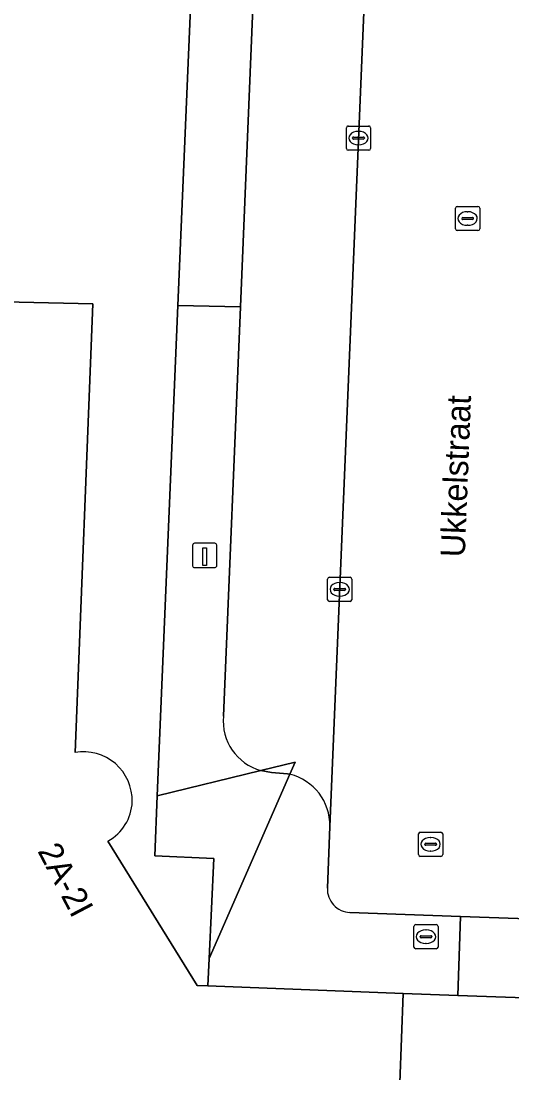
# Model space of a CAD drawing. Extents: x 160732 to 162107, y 387428 to 388479.
# Drawn here: x 161809.4 to 161829.71, y 387500.41 to 387543.89 of the extents above; entities that cross this region are included whole.
import ezdxf

# ---------------------------------------------------------------- set-up
doc = ezdxf.new("R2010")
doc.units = 0
for name, color, linetype in [('IMGEO_Erf', 7, 'Continuous'), ('IMGEO_Kolk', 7, 'Continuous'), ('IMGEO_Laadpaal', 7, 'Continuous'), ('IMGEO_Openbare_ruimte_label', 7, 'Continuous'), ('IMGEO_Pand', 7, 'Continuous'), ('IMGEO_Pand_nummerreeks', 7, 'Continuous'), ('IMGEO_Parkeervlak_open', 7, 'Continuous'), ('IMGEO_Rijbaan_lokaal_open', 7, 'Continuous'), ('IMGEO_Rioolput', 7, 'Continuous'), ('IMGEO_Voetpad_open', 7, 'Continuous')]:
    doc.layers.add(name, color=color, linetype=linetype)

msp = doc.modelspace()

# ---------------------------------------------------------------- linework, layer by layer
at = {"layer": 'IMGEO_Erf'}
for points in [[(161812.998, 387509.996), (161816.692, 387504.026), (161817.127, 387504.009), (161817.179, 387505.135), (161817.372, 387509.276), (161814.933, 387509.379), (161815.038, 387511.865), (161815.893, 387532.13), (161816.781, 387553.187), (161816.965, 387557.553), (161780.669, 387558.91)], [(161779.916, 387557.993), (161799.325, 387557.206), (161798.339, 387532.514), (161812.381, 387532.207), (161811.64, 387513.652)], [(161885.632, 387500), (161885.924, 387507.186), (161893.7, 387514.361), (161892.879, 387514.397), (161892.538, 387514.412), (161888.28, 387514.598), (161887.763, 387514.117), (161877.566, 387504.647), (161874.774, 387502.053), (161872.012, 387502.166), (161866.686, 387502.383), (161860.503, 387502.636), (161851.164, 387503.018), (161844.643, 387503.284), (161839.725, 387503.485), (161839.7, 387503.179), (161827.464, 387503.607), (161825.215, 387503.686), (161825.068, 387500)]]:
    msp.add_lwpolyline(points, dxfattribs=at)
for centre, radius, start, end in [((161811.99, 387511.667), 2.015, 358.4837, 100.0111), ((161812.061, 387511.701), 1.946, 298.7788, 357.4271)]:
    msp.add_arc(centre, radius, start, end, dxfattribs=at)
at = {"layer": 'IMGEO_Kolk'}
for p, q in [((161822.861, 387538.627), (161822.861, 387539.479)), ((161822.936, 387539.553), (161823.788, 387539.553)), ((161823.349, 387539.333), (161823.374, 387539.333)), ((161823.862, 387539.479), (161823.862, 387538.627)), ((161823.12, 387539.047), (161823.12, 387539.059)), ((161823.558, 387539.01), (161823.16, 387539.01)), ((161823.163, 387539.096), (161823.561, 387539.096)), ((161823.604, 387539.059), (161823.604, 387539.047)), ((161823.788, 387538.553), (161822.936, 387538.553)), ((161823.372, 387538.773), (161823.347, 387538.773)), ((161822.085, 387519.972), (161822.085, 387520.824)), ((161822.16, 387520.898), (161823.012, 387520.898)), ((161822.573, 387520.678), (161822.598, 387520.678)), ((161823.086, 387520.824), (161823.086, 387519.972)), ((161822.344, 387520.392), (161822.344, 387520.404)), ((161822.782, 387520.355), (161822.384, 387520.355)), ((161822.387, 387520.441), (161822.785, 387520.441)), ((161822.596, 387520.118), (161822.571, 387520.118)), ((161822.828, 387520.404), (161822.828, 387520.392)), ((161823.012, 387519.898), (161822.16, 387519.898))]:
    msp.add_line(p, q, dxfattribs=at)
for points in [[(161822.861, 387538.627), (161822.861, 387539.479)], [(161822.936, 387539.553), (161823.788, 387539.553)], [(161823.862, 387539.479), (161823.862, 387538.627)], [(161823.788, 387538.553), (161822.936, 387538.553)], [(161822.085, 387519.972), (161822.085, 387520.824)], [(161822.16, 387520.898), (161823.012, 387520.898)], [(161823.086, 387520.824), (161823.086, 387519.972)], [(161823.012, 387519.898), (161822.16, 387519.898)]]:
    msp.add_lwpolyline(points, dxfattribs=at)
for centre, radius, start, end in [((161822.938, 387539.477), 0.0765, 91.552, 178.448), ((161822.938, 387539.477), 0.0765, 91.552, 178.448), ((161823.786, 387539.477), 0.0765, 1.552, 88.448), ((161823.786, 387539.477), 0.0765, 1.552, 88.448), ((161823.16, 387539.056), 0.0403, 85.8775, 175.7526), ((161823.157, 387539.046), 0.0366, 178.938, 274.7102), ((161823.561, 387539.053), 0.043, 264.8664, 352.4533), ((161823.565, 387539.058), 0.0386, 1.7309, 96.639), ((161822.938, 387538.629), 0.0765, 181.552, 268.448), ((161822.938, 387538.629), 0.0765, 181.552, 268.448), ((161823.786, 387538.629), 0.0765, 271.552, 358.448), ((161823.786, 387538.629), 0.0765, 271.552, 358.448), ((161822.162, 387520.822), 0.0765, 91.552, 178.448), ((161822.162, 387520.822), 0.0765, 91.552, 178.448), ((161823.01, 387520.822), 0.0765, 1.552, 88.448), ((161823.01, 387520.822), 0.0765, 1.552, 88.448), ((161822.384, 387520.401), 0.0403, 85.8775, 175.7526), ((161822.381, 387520.391), 0.0366, 178.938, 274.7102), ((161822.785, 387520.398), 0.043, 264.8664, 352.4533), ((161822.789, 387520.403), 0.0386, 1.7309, 96.639), ((161822.162, 387519.974), 0.0765, 181.552, 268.448), ((161822.162, 387519.974), 0.0765, 181.552, 268.448), ((161823.01, 387519.974), 0.0765, 271.552, 358.448), ((161823.01, 387519.974), 0.0765, 271.552, 358.448)]:
    msp.add_arc(centre, radius, start, end, dxfattribs=at)
for centre, major_axis, ratio, start_param, end_param in [((161823.348, 387539.053), (-0.387, 0.002), 0.722429, 4.712389, 7.853982), ((161823.373, 387539.053), (-0.39, 0.002), 0.717154, 1.570796, 4.712389), ((161822.572, 387520.398), (-0.387, 0.002), 0.722429, 4.712389, 7.853982), ((161822.597, 387520.398), (-0.39, 0.002), 0.717154, 1.570796, 4.712389)]:
    msp.add_ellipse(centre, major_axis=major_axis, ratio=ratio, start_param=start_param, end_param=end_param, dxfattribs=at)
at = {"layer": 'IMGEO_Laadpaal'}
for p, q in [((161817.418, 387522.302), (161816.577, 387522.302)), ((161817.418, 387522.302), (161816.577, 387522.302)), ((161816.502, 387522.218), (161816.502, 387521.377)), ((161816.502, 387522.218), (161816.502, 387521.377)), ((161817.502, 387521.386), (161817.502, 387522.227)), ((161817.502, 387521.386), (161817.502, 387522.227)), ((161816.586, 387521.302), (161817.427, 387521.302)), ((161816.586, 387521.302), (161817.427, 387521.302))]:
    msp.add_line(p, q, dxfattribs=at)
msp.add_lwpolyline([(161816.917, 387522.115), (161817.077, 387522.115), (161817.077, 387521.382), (161816.917, 387521.382), (161816.917, 387522.115)], dxfattribs=at)
for centre, start, end in [((161816.58, 387522.224), 92.4484, 184.2845), ((161816.58, 387522.224), 92.4484, 184.2845), ((161817.424, 387522.224), 2.4484, 94.2845), ((161817.424, 387522.224), 2.4484, 94.2845), ((161816.58, 387521.38), 182.4484, 274.2845), ((161816.58, 387521.38), 182.4484, 274.2845), ((161817.424, 387521.38), 272.4484, 4.2845), ((161817.424, 387521.38), 272.4484, 4.2845)]:
    msp.add_arc(centre, 0.0779, start, end, dxfattribs=at)
at = {"layer": 'IMGEO_Pand'}
for points in [[(161811.64, 387513.652), (161812.381, 387532.207), (161798.339, 387532.514), (161799.325, 387557.206), (161779.916, 387557.993)], [(161811.36, 387475.588), (161824.07, 387474.985), (161824.317, 387481.166), (161825.068, 387500), (161825.215, 387503.686), (161817.127, 387504.009), (161816.692, 387504.026), (161812.998, 387509.996)]]:
    msp.add_lwpolyline(points, dxfattribs=at)
for centre, radius, start, end in [((161811.99, 387511.667), 2.015, 358.4837, 100.0111), ((161812.061, 387511.701), 1.946, 298.7788, 357.4271)]:
    msp.add_arc(centre, radius, start, end, dxfattribs=at)
at = {"layer": 'IMGEO_Parkeervlak_open'}
for points in [[(161822.18, 387510.602), (161824.116, 387557.146)], [(161819.382, 387553.739), (161819.357, 387553.131), (161818.482, 387532.074), (161817.779, 387515.16)], [(161819.321, 387512.907), (161820.747, 387513.254), (161820.528, 387512.755)]]:
    msp.add_lwpolyline(points, dxfattribs=at)
msp.add_lwpolyline([(161819.762, 387512.833), (161820.426, 387512.778), (161820.528, 387512.755), (161820.747, 387513.254), (161819.321, 387512.907)], close=True, dxfattribs=at)
for centre, radius, start, end in [((161819.893, 387514.953), 2.124, 174.3944, 254.3827), ((161820.006, 387510.644), 2.174, 358.8872, 76.1109)]:
    msp.add_arc(centre, radius, start, end, dxfattribs=at)
at = {"layer": 'IMGEO_Rijbaan_lokaal_open'}
for points in [[(161830.56, 387514.627), (161830.597, 387515.55), (161831.668, 387542.717), (161832.409, 387561.873), (161824.216, 387559.562), (161824.122, 387557.286), (161824.116, 387557.146), (161822.18, 387510.602), (161822.074, 387508.052)], [(161823.009, 387507.041), (161827.579, 387506.879), (161839.829, 387506.446), (161844.763, 387506.272), (161851.29, 387506.041), (161860.603, 387505.712), (161860.738, 387505.707), (161867.318, 387505.459), (161870.788, 387505.328), (161871.166, 387505.325)]]:
    msp.add_lwpolyline(points, dxfattribs=at)
msp.add_arc((161823.045, 387508.012), 0.972, 177.669, 267.8579, dxfattribs=at)
at = {"layer": 'IMGEO_Rioolput'}
for p, q in [((161827.449, 387536.229), (161828.301, 387536.229)), ((161827.374, 387535.303), (161827.374, 387536.155)), ((161827.676, 387535.772), (161828.074, 387535.772)), ((161827.862, 387536.009), (161827.887, 387536.009)), ((161828.375, 387536.155), (161828.375, 387535.303)), ((161827.633, 387535.723), (161827.633, 387535.735)), ((161828.071, 387535.686), (161827.673, 387535.686)), ((161827.885, 387535.449), (161827.86, 387535.449)), ((161828.117, 387535.735), (161828.117, 387535.723)), ((161828.301, 387535.229), (161827.449, 387535.229)), ((161825.843, 387509.436), (161825.843, 387510.288)), ((161825.918, 387510.362), (161826.77, 387510.362)), ((161826.331, 387510.142), (161826.356, 387510.142)), ((161826.844, 387510.288), (161826.844, 387509.436)), ((161826.102, 387509.856), (161826.102, 387509.868)), ((161826.54, 387509.819), (161826.142, 387509.819)), ((161826.145, 387509.905), (161826.543, 387509.905)), ((161826.586, 387509.868), (161826.586, 387509.856)), ((161826.77, 387509.362), (161825.918, 387509.362)), ((161826.354, 387509.582), (161826.329, 387509.582)), ((161825.653, 387505.612), (161825.653, 387506.464)), ((161825.728, 387506.538), (161826.58, 387506.538)), ((161826.141, 387506.318), (161826.166, 387506.318)), ((161826.654, 387506.464), (161826.654, 387505.612)), ((161825.912, 387506.032), (161825.912, 387506.044)), ((161826.35, 387505.995), (161825.952, 387505.995)), ((161825.955, 387506.081), (161826.353, 387506.081)), ((161826.164, 387505.758), (161826.139, 387505.758)), ((161826.396, 387506.044), (161826.396, 387506.032)), ((161826.58, 387505.538), (161825.728, 387505.538))]:
    msp.add_line(p, q, dxfattribs=at)
for points in [[(161827.449, 387536.229), (161828.301, 387536.229)], [(161827.374, 387535.303), (161827.374, 387536.155)], [(161828.375, 387536.155), (161828.375, 387535.303)], [(161828.301, 387535.229), (161827.449, 387535.229)], [(161825.843, 387509.436), (161825.843, 387510.288)], [(161825.918, 387510.362), (161826.77, 387510.362)], [(161826.844, 387510.288), (161826.844, 387509.436)], [(161826.77, 387509.362), (161825.918, 387509.362)], [(161825.653, 387505.612), (161825.653, 387506.464)], [(161825.728, 387506.538), (161826.58, 387506.538)], [(161826.654, 387506.464), (161826.654, 387505.612)], [(161826.58, 387505.538), (161825.728, 387505.538)]]:
    msp.add_lwpolyline(points, dxfattribs=at)
for centre, radius, start, end in [((161827.451, 387536.153), 0.0765, 91.552, 178.448), ((161827.451, 387536.153), 0.0765, 91.552, 178.448), ((161828.299, 387536.153), 0.0765, 1.552, 88.448), ((161828.299, 387536.153), 0.0765, 1.552, 88.448), ((161827.673, 387535.732), 0.0403, 85.8775, 175.7526), ((161828.078, 387535.734), 0.0386, 1.7309, 96.639), ((161827.67, 387535.722), 0.0366, 178.938, 274.7102), ((161828.074, 387535.729), 0.043, 264.8664, 352.4533), ((161827.451, 387535.305), 0.0765, 181.552, 268.448), ((161827.451, 387535.305), 0.0765, 181.552, 268.448), ((161828.299, 387535.305), 0.0765, 271.552, 358.448), ((161828.299, 387535.305), 0.0765, 271.552, 358.448), ((161825.92, 387510.286), 0.0765, 91.552, 178.448), ((161825.92, 387510.286), 0.0765, 91.552, 178.448), ((161826.768, 387510.286), 0.0765, 1.552, 88.448), ((161826.768, 387510.286), 0.0765, 1.552, 88.448), ((161826.142, 387509.865), 0.0403, 85.8775, 175.7526), ((161826.139, 387509.855), 0.0366, 178.938, 274.7102), ((161826.543, 387509.862), 0.043, 264.8664, 352.4533), ((161826.547, 387509.867), 0.0386, 1.7309, 96.639), ((161825.92, 387509.438), 0.0765, 181.552, 268.448), ((161825.92, 387509.438), 0.0765, 181.552, 268.448), ((161826.768, 387509.438), 0.0765, 271.552, 358.448), ((161826.768, 387509.438), 0.0765, 271.552, 358.448), ((161825.73, 387506.462), 0.0765, 91.552, 178.448), ((161825.73, 387506.462), 0.0765, 91.552, 178.448), ((161826.578, 387506.462), 0.0765, 1.552, 88.448), ((161826.578, 387506.462), 0.0765, 1.552, 88.448), ((161825.952, 387506.041), 0.0403, 85.8775, 175.7526), ((161825.949, 387506.031), 0.0366, 178.938, 274.7102), ((161826.353, 387506.038), 0.043, 264.8664, 352.4533), ((161826.357, 387506.043), 0.0386, 1.7309, 96.639), ((161825.73, 387505.614), 0.0765, 181.552, 268.448), ((161825.73, 387505.614), 0.0765, 181.552, 268.448), ((161826.578, 387505.614), 0.0765, 271.552, 358.448), ((161826.578, 387505.614), 0.0765, 271.552, 358.448)]:
    msp.add_arc(centre, radius, start, end, dxfattribs=at)
for centre, major_axis, ratio, start_param, end_param in [((161827.861, 387535.729), (-0.387, 0.002), 0.722429, 4.712389, 7.853982), ((161827.886, 387535.729), (-0.39, 0.002), 0.717154, 1.570796, 4.712389), ((161826.33, 387509.862), (-0.387, 0.002), 0.722429, 4.712389, 7.853982), ((161826.355, 387509.862), (-0.39, 0.002), 0.717154, 1.570796, 4.712389), ((161826.14, 387506.038), (-0.387, 0.002), 0.722429, 4.712389, 7.853982), ((161826.165, 387506.038), (-0.39, 0.002), 0.717154, 1.570796, 4.712389)]:
    msp.add_ellipse(centre, major_axis=major_axis, ratio=ratio, start_param=start_param, end_param=end_param, dxfattribs=at)
at = {"layer": 'IMGEO_Voetpad_open'}
for points in [[(161815.893, 387532.13), (161818.482, 387532.074), (161819.357, 387553.131), (161816.781, 387553.187)], [(161820.528, 387512.755), (161820.426, 387512.778), (161819.762, 387512.833), (161819.321, 387512.907), (161815.038, 387511.865), (161814.933, 387509.379), (161817.372, 387509.276), (161817.179, 387505.135)], [(161839.725, 387503.485), (161839.829, 387506.446), (161827.579, 387506.879), (161827.464, 387503.607), (161839.7, 387503.179)]]:
    msp.add_lwpolyline(points, close=True, dxfattribs=at)
for points in [[(161817.779, 387515.16), (161818.482, 387532.074), (161815.893, 387532.13), (161815.038, 387511.865), (161819.321, 387512.907)], [(161820.528, 387512.755), (161817.179, 387505.135), (161817.127, 387504.009), (161825.215, 387503.686), (161827.464, 387503.607), (161827.579, 387506.879), (161823.009, 387507.041)], [(161822.074, 387508.052), (161822.18, 387510.602)]]:
    msp.add_lwpolyline(points, dxfattribs=at)
for centre, radius, start, end in [((161819.893, 387514.953), 2.124, 174.3944, 254.3827), ((161820.006, 387510.644), 2.174, 358.8872, 76.1109), ((161823.045, 387508.012), 0.972, 177.669, 267.8579)]:
    msp.add_arc(centre, radius, start, end, dxfattribs=at)

# ---------------------------------------------------------------- texts
at = {"layer": 'IMGEO_Openbare_ruimte_label'}
msp.add_text('Ukkelstraat', height=1, rotation=87.7644, dxfattribs=at).set_placement((161827.757, 387521.712))
at = {"layer": 'IMGEO_Pand_nummerreeks'}
msp.add_text('2A-2I', height=1, rotation=297.6918, dxfattribs=at).set_placement((161810.069, 387509.586))

doc.saveas('drawing.dxf')
